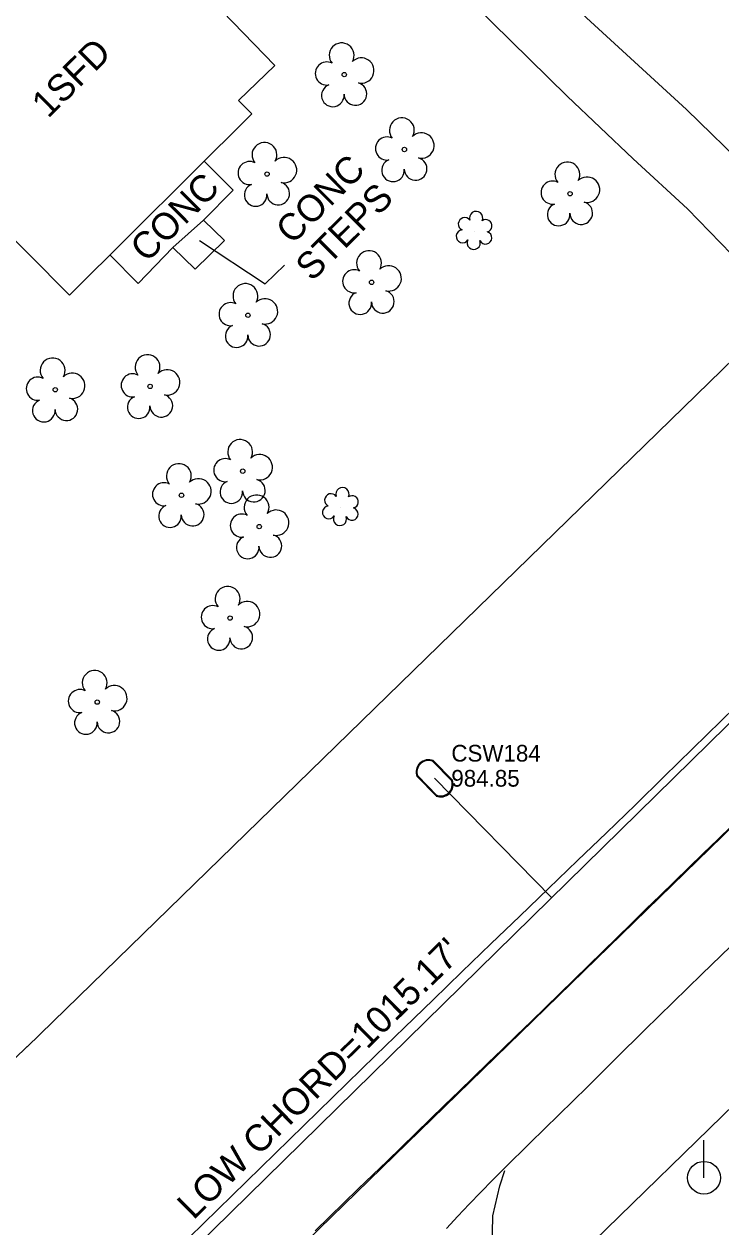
# Model space of a CAD drawing. Extents: x 1182322 to 1186765, y 572295 to 575411.
# Drawn here: x 1184871.4 to 1184975.7, y 574526.7 to 574706.6 of the extents above; entities that cross this region are included whole.
import ezdxf

# ---------------------------------------------------------------- set-up
doc = ezdxf.new("R2010")
doc.units = 0
for name, color, linetype in [('COGO Default Chain', 7, 'Continuous'), ('Exist Building', 7, 'Continuous'), ('Exist Building Text', 7, 'Continuous'), ('Exist Horizontal Alignment', 7, 'Continuous'), ('Exist Other Culture Area Outline', 7, 'Continuous'), ('Exist Other Culture Area Outline Leader', 7, 'Continuous'), ('Exist Other Culture Area Outline Text', 7, 'Continuous'), ('Exist Right of Way Line', 7, 'Continuous'), ('Exist Roads EOP', 7, 'Continuous'), ('Exist Roads EOT', 7, 'Continuous'), ('Exist Roads Soil', 7, 'Continuous'), ('Exist Utilities Power Pole CELL', 7, 'Continuous'), ('Exist Utilities Power Pole Text', 7, 'Continuous'), ('Exist Utilities Water Meter CELL', 7, 'Continuous'), ('Exist Utilities Water Meter Cogo Elevation', 7, 'Continuous'), ('Exist Utilities Water Meter Cogo Number', 7, 'Continuous'), ('Exist Utilities Water UG Line SUE LOS C', 7, 'Continuous'), ('Exist Vegetation Shrub CELL', 7, 'Continuous'), ('Exist Vegetation Tree CELL', 7, 'Continuous')]:
    doc.layers.add(name, color=color, linetype=linetype)

msp = doc.modelspace()

# ---------------------------------------------------------------- linework, layer by layer
at = {"layer": 'COGO Default Chain'}
msp.add_line((1184906.77, 574517.85), (1185063.9, 574670.82), dxfattribs=at)
at = {"layer": 'Exist Building'}
msp.add_lwpolyline([(1184846.68, 574701.41), (1184850.09, 574705), (1184845.27, 574709.87), (1184859.25, 574723.71), (1184866.53, 574716.35), (1184866.53, 574716.35), (1184874.68, 574724.25), (1184882.72, 574715.97), (1184888.51, 574721.59), (1184908.94, 574700.45), (1184903.52, 574695.21), (1184905.5, 574693.21), (1184878.21, 574666.11), (1184847.07, 574697.47), (1184848.93, 574699.27)], close=True, dxfattribs=at)
at = {"layer": 'Exist Horizontal Alignment'}
msp.add_line((1184906.77, 574517.85), (1185063.9, 574670.82), dxfattribs=at)
at = {"layer": 'Exist Other Culture Area Outline'}
msp.add_line((1184893.71, 574673.22), (1184898.28, 574677.33), dxfattribs=at)
msp.add_lwpolyline([(1184884.25, 574672.1), (1184888.51, 574667.85), (1184893.71, 574673.22), (1184897.06, 574669.96), (1184901.42, 574674.28), (1184898.28, 574677.33), (1184902.74, 574681.81), (1184898.39, 574686.15)], dxfattribs=at)
at = {"layer": 'Exist Other Culture Area Outline Leader'}
msp.add_lwpolyline([(1184897.7, 574674.26), (1184907.51, 574667.78), (1184910.41, 574670.6)], dxfattribs=at)
at = {"layer": 'Exist Right of Way Line'}
for p, q in [((1184871.9, 574553.67), (1185029.02, 574706.64)), ((1184927.7, 574496.35), (1185084.83, 574649.32))]:
    msp.add_line(p, q, dxfattribs=at)
msp.add_arc((1187704.65, 571643.92), 4060.94, 134.23178, 135.41269, dxfattribs=at)
at = {"layer": 'Exist Roads EOP'}
for points in [[(1184893.98, 574523.02), (1184898.26, 574527.23), (1184902.55, 574531.42), (1184906.85, 574535.61), (1184911.15, 574539.79), (1184915.45, 574543.98), (1184919.74, 574548.16), (1184924.05, 574552.34), (1184928.36, 574556.52), (1184932.67, 574560.69), (1184936.97, 574564.87), (1184941.28, 574569.04), (1184945.61, 574573.2), (1184949.94, 574577.35), (1184954.28, 574581.5), (1184958.61, 574585.65), (1184962.92, 574589.83), (1184967.19, 574594.03), (1184971.47, 574598.24), (1184975.77, 574602.43), (1184980.07, 574606.61), (1184984.37, 574610.8), (1184988.67, 574614.98), (1184989.48, 574615.76)], [(1184977.18, 574568.68), (1184972.87, 574564.5), (1184968.57, 574560.31), (1184964.29, 574556.12), (1184960.02, 574551.9), (1184955.75, 574547.69), (1184951.47, 574543.48), (1184947.19, 574539.28), (1184943.34, 574535.51)], [(1184943.31, 574535.48), (1184941.53, 574533.72), (1184939.79, 574531.92), (1184938.06, 574530.12), (1184936.34, 574528.31), (1184934.64, 574526.47)]]:
    msp.add_lwpolyline(points, dxfattribs=at)
at = {"layer": 'Exist Roads EOT'}
msp.add_lwpolyline([(1184977.39, 574586.75), (1184975.24, 574584.66), (1184973.09, 574582.57), (1184970.93, 574580.48), (1184968.78, 574578.39), (1184966.63, 574576.31), (1184964.47, 574574.22), (1184962.33, 574572.12), (1184960.18, 574570.02), (1184958.04, 574567.92), (1184955.9, 574565.82), (1184953.76, 574563.72), (1184951.61, 574561.62), (1184949.46, 574559.53), (1184947.31, 574557.44), (1184945.15, 574555.36), (1184943, 574553.27), (1184940.84, 574551.19), (1184938.69, 574549.1), (1184936.53, 574547.01), (1184934.37, 574544.93), (1184932.22, 574542.84), (1184930.06, 574540.75), (1184927.91, 574538.66), (1184925.76, 574536.57), (1184923.61, 574534.49), (1184921.45, 574532.4), (1184919.3, 574530.31), (1184917.15, 574528.22), (1184914.99, 574526.13)], dxfattribs=at)
at = {"layer": 'Exist Roads Soil'}
for points in [[(1184864.18, 574782.1), (1184871.91, 574781.1), (1184874.14, 574780.41), (1184878.92, 574775.51), (1184891.68, 574760.82), (1184894.88, 574763.09), (1184906.71, 574747.55), (1184918.92, 574732.26), (1184921.31, 574729.41), (1184928.86, 574720.61), (1184938.62, 574709.66), (1184952.69, 574695.85), (1184962.57, 574686.5), (1184970.7, 574678.99), (1184980.59, 574668.85), (1184988.85, 574659.76), (1184994.38, 574652.74), (1184997.14, 574648.04), (1184999.15, 574642.75), (1185000.26, 574638.43), (1185000.13, 574634.44), (1184998.74, 574630.44), (1184991.86, 574618.44)], [(1185024.93, 574653.25), (1185018.14, 574653.11), (1185015.44, 574653), (1185013.2, 574653.35), (1185010.97, 574654.83), (1185007, 574658.01), (1184992.01, 574673.39), (1184980.01, 574684.7), (1184970.55, 574693.85), (1184955.63, 574707.58), (1184943.26, 574719.16), (1184932.76, 574729.39), (1184925.07, 574737.84), (1184915.67, 574749.91), (1184905.1, 574765.3), (1184902.54, 574769.17), (1184917.01, 574781.63)], [(1184937.36, 574369.22), (1184942.34, 574371.11), (1184947.86, 574374.54), (1184954.42, 574380.06), (1184960.79, 574387.07), (1184964.71, 574393.81), (1184969.12, 574402.68), (1184972.68, 574413.53), (1184974.34, 574420.28), (1184976.31, 574429.54), (1184976.78, 574439.88), (1184975.48, 574450.12), (1184972.05, 574463.58), (1184967.99, 574473.29), (1184963.53, 574482.61), (1184961.18, 574488.04), (1184960.42, 574492.21), (1184946.84, 574508.62), (1184943.34, 574514.99), (1184941.83, 574518.9), (1184941.51, 574523.22), (1184941.58, 574528.39), (1184942.62, 574532.86), (1184943.36, 574535.17)]]:
    msp.add_lwpolyline(points, dxfattribs=at)
at = {"layer": 'Exist Utilities Power Pole CELL'}
for q in [(1184973.19, 574539.7), (1184973.19, 574534.07)]:
    msp.add_line((1184973.19, 574534.07), q, dxfattribs=at)
msp.add_circle((1184973.19, 574534.07), 2.45, dxfattribs=at)
at = {"layer": 'Exist Utilities Water Meter CELL'}
msp.add_line((1184932.88, 574593.82), (1184932.88, 574593.82), dxfattribs=at)
for points in [[(1184932.56, 574596.37), (1184935.44, 574593.45)], [(1184932.66, 574596.47), (1184935.54, 574593.54)], [(1184933.1, 574591.18), (1184930.24, 574594.08)], [(1184933.19, 574591.27), (1184930.34, 574594.18)]]:
    msp.add_lwpolyline(points, dxfattribs=at)
for centre, radius, start, end in [((1184931.97, 574594.74), 1.86, 68.1698, 200.8299), ((1184931.96, 574594.75), 1.73, 69.6487, 199.3943), ((1184933.8, 574592.89), 1.86, 247.6995, 20.5009), ((1184933.79, 574592.9), 1.73, 249.8224, 18.3038)]:
    msp.add_arc(centre, radius, start, end, dxfattribs=at)
at = {"layer": 'Exist Utilities Water UG Line SUE LOS C'}
msp.add_line((1184932.88, 574593.82), (1184950.38, 574575.98), dxfattribs=at)
msp.add_lwpolyline([(1184698.37, 574456.58), (1184835.97, 574463.78), (1185103.91, 574726.55), (1185431.28, 575046.78)], dxfattribs=at)
at = {"layer": 'Exist Vegetation Shrub CELL'}
for p, q in [((1184938.86, 574675.59), (1184938.86, 574675.59)), ((1184918.85, 574634.29), (1184918.85, 574634.29))]:
    msp.add_line(p, q, dxfattribs=at)
for centre, radius, start, end in [((1184939.09, 574677.63), 0.99, 334.8391, 200.4717), ((1184937.38, 574676.72), 0.968, 35.8908, 245.4216), ((1184940.53, 574676.46), 0.929, 284.4567, 126.0861), ((1184937.06, 574674.89), 0.955, 95.1099, 327.9534), ((1184938.73, 574673.91), 0.984, 151.2797, 21.387), ((1184940.5, 574674.67), 0.937, 204.9913, 73.4601), ((1184919.08, 574636.33), 0.99, 334.8391, 200.4717), ((1184917.37, 574635.42), 0.968, 35.8908, 245.4216), ((1184920.52, 574635.16), 0.929, 284.4567, 126.0861), ((1184917.05, 574633.59), 0.955, 95.1099, 327.9534), ((1184918.72, 574632.61), 0.984, 151.2797, 21.387), ((1184920.49, 574633.36), 0.937, 204.9913, 73.4601)]:
    msp.add_arc(centre, radius, start, end, dxfattribs=at)
at = {"layer": 'Exist Vegetation Tree CELL'}
for p, q in [((1184919.35, 574699.09), (1184919.35, 574699.09)), ((1184928.35, 574687.88), (1184928.35, 574687.88)), ((1184907.79, 574684.2), (1184907.79, 574684.2)), ((1184953.14, 574681.27), (1184953.14, 574681.27)), ((1184923.45, 574668.01), (1184923.45, 574668.01)), ((1184904.94, 574663.08), (1184904.94, 574663.08)), ((1184876.09, 574651.94), (1184876.09, 574651.94)), ((1184890.3, 574652.45), (1184890.3, 574652.45)), ((1184904.15, 574639.76), (1184904.15, 574639.76)), ((1184894.99, 574636.16), (1184894.99, 574636.16)), ((1184906.62, 574631.47), (1184906.62, 574631.47)), ((1184902.27, 574617.78), (1184902.27, 574617.78)), ((1184882.39, 574605.21), (1184882.39, 574605.21))]:
    msp.add_line(p, q, dxfattribs=at)
for centre in [(1184919.35, 574699.09), (1184928.35, 574687.88), (1184907.79, 574684.2), (1184953.14, 574681.27), (1184923.45, 574668.01), (1184904.94, 574663.08), (1184890.3, 574652.45), (1184876.09, 574651.94), (1184904.15, 574639.76), (1184894.99, 574636.16), (1184906.62, 574631.47), (1184902.27, 574617.78), (1184882.39, 574605.21)]:
    msp.add_circle(centre, 0.326, dxfattribs=at)
for centre, radius, start, end in [((1184918.96, 574701.96), 1.86, 330.1651, 219.7134), ((1184921.9, 574699.68), 1.9, 257.1011, 134.1999), ((1184916.74, 574699.24), 1.73, 62.6636, 279.3457), ((1184921.02, 574696.19), 1.7, 181.2822, 74.56), ((1184917.64, 574695.97), 1.69, 111.5671, 6.231), ((1184927.97, 574690.75), 1.86, 330.1651, 219.7134), ((1184907.41, 574687.07), 1.86, 330.1651, 219.7134), ((1184925.75, 574688.03), 1.73, 62.6636, 279.3457), ((1184930.9, 574688.47), 1.9, 257.1011, 134.1999), ((1184905.18, 574684.36), 1.73, 62.6636, 279.3457), ((1184910.34, 574684.79), 1.9, 257.1011, 134.1999), ((1184926.65, 574684.76), 1.69, 111.5671, 6.231), ((1184930.03, 574684.98), 1.7, 181.2822, 74.56), ((1184952.75, 574684.15), 1.86, 330.1651, 219.7134), ((1184955.69, 574681.86), 1.9, 257.1011, 134.1999), ((1184906.09, 574681.08), 1.69, 111.5671, 6.231), ((1184909.46, 574681.3), 1.7, 181.2822, 74.56), ((1184950.53, 574681.43), 1.73, 62.6636, 279.3457), ((1184951.43, 574678.15), 1.69, 111.5671, 6.231), ((1184954.81, 574678.37), 1.7, 181.2822, 74.56), ((1184923.06, 574670.88), 1.86, 330.1651, 219.7134), ((1184920.84, 574668.16), 1.73, 62.6636, 279.3457), ((1184926, 574668.6), 1.9, 257.1011, 134.1999), ((1184904.56, 574665.96), 1.86, 330.1651, 219.7134), ((1184907.49, 574663.67), 1.9, 257.1011, 134.1999), ((1184921.74, 574664.89), 1.69, 111.5671, 6.231), ((1184925.12, 574665.11), 1.7, 181.2822, 74.56), ((1184902.34, 574663.24), 1.73, 62.6636, 279.3457), ((1184906.61, 574660.18), 1.7, 181.2822, 74.56), ((1184903.24, 574659.96), 1.69, 111.5671, 6.231), ((1184875.7, 574654.82), 1.86, 330.1651, 219.7134), ((1184889.91, 574655.32), 1.86, 330.1651, 219.7134), ((1184892.85, 574653.04), 1.9, 257.1011, 134.1999), ((1184873.48, 574652.1), 1.73, 62.6636, 279.3457), ((1184878.64, 574652.53), 1.9, 257.1011, 134.1999), ((1184887.69, 574652.6), 1.73, 62.6636, 279.3457), ((1184891.97, 574649.55), 1.7, 181.2822, 74.56), ((1184874.38, 574648.82), 1.69, 111.5671, 6.231), ((1184877.76, 574649.04), 1.7, 181.2822, 74.56), ((1184888.59, 574649.33), 1.69, 111.5671, 6.231), ((1184903.77, 574642.63), 1.86, 330.1651, 219.7134), ((1184906.7, 574640.35), 1.9, 257.1011, 134.1999), ((1184894.6, 574639.03), 1.86, 330.1651, 219.7134), ((1184901.55, 574639.91), 1.73, 62.6636, 279.3457), ((1184897.53, 574636.74), 1.9, 257.1011, 134.1999), ((1184905.82, 574636.86), 1.7, 181.2822, 74.56), ((1184892.38, 574636.31), 1.73, 62.6636, 279.3457), ((1184902.45, 574636.64), 1.69, 111.5671, 6.231), ((1184896.66, 574633.26), 1.7, 181.2822, 74.56), ((1184906.23, 574634.34), 1.86, 330.1651, 219.7134), ((1184893.28, 574633.03), 1.69, 111.5671, 6.231), ((1184904.01, 574631.62), 1.73, 62.6636, 279.3457), ((1184909.16, 574632.06), 1.9, 257.1011, 134.1999), ((1184904.91, 574628.35), 1.69, 111.5671, 6.231), ((1184908.29, 574628.57), 1.7, 181.2822, 74.56), ((1184901.89, 574620.65), 1.86, 330.1651, 219.7134), ((1184899.67, 574617.93), 1.73, 62.6636, 279.3457), ((1184904.82, 574618.37), 1.9, 257.1011, 134.1999), ((1184900.57, 574614.66), 1.69, 111.5671, 6.231), ((1184903.94, 574614.88), 1.7, 181.2822, 74.56), ((1184882, 574608.09), 1.86, 330.1651, 219.7134), ((1184879.78, 574605.37), 1.73, 62.6636, 279.3457), ((1184884.94, 574605.8), 1.9, 257.1011, 134.1999), ((1184880.68, 574602.09), 1.69, 111.5671, 6.231), ((1184884.06, 574602.32), 1.7, 181.2822, 74.56)]:
    msp.add_arc(centre, radius, start, end, dxfattribs=at)

# ---------------------------------------------------------------- texts
at = {"layer": 'Exist Building Text'}
msp.add_text('1SFD', height=4, rotation=44.8025, dxfattribs=at).set_placement((1184875.02, 574692.42))
at = {"layer": 'Exist Other Culture Area Outline Text'}
for s, p in [('CONC', (1184911.55, 574673.53)), ('CONC', (1184889.77, 574670.83)), ('STEPS', (1184914.51, 574668.01))]:
    msp.add_text(s, height=4, rotation=44.8025, dxfattribs=at).set_placement(p)
at = {"layer": 'Exist Utilities Power Pole Text'}
msp.add_text("LOW CHORD=1015.17'", height=4, rotation=44.4857, dxfattribs=at).set_placement((1184896.78, 574527.65))
at = {"layer": 'Exist Utilities Water Meter Cogo Elevation'}
msp.add_text('984.85', height=2.5, dxfattribs=at).set_placement((1184935.38, 574592.57))
at = {"layer": 'Exist Utilities Water Meter Cogo Number'}
msp.add_text('CSW184', height=2.5, dxfattribs=at).set_placement((1184935.38, 574596.32))

doc.saveas('drawing.dxf')
